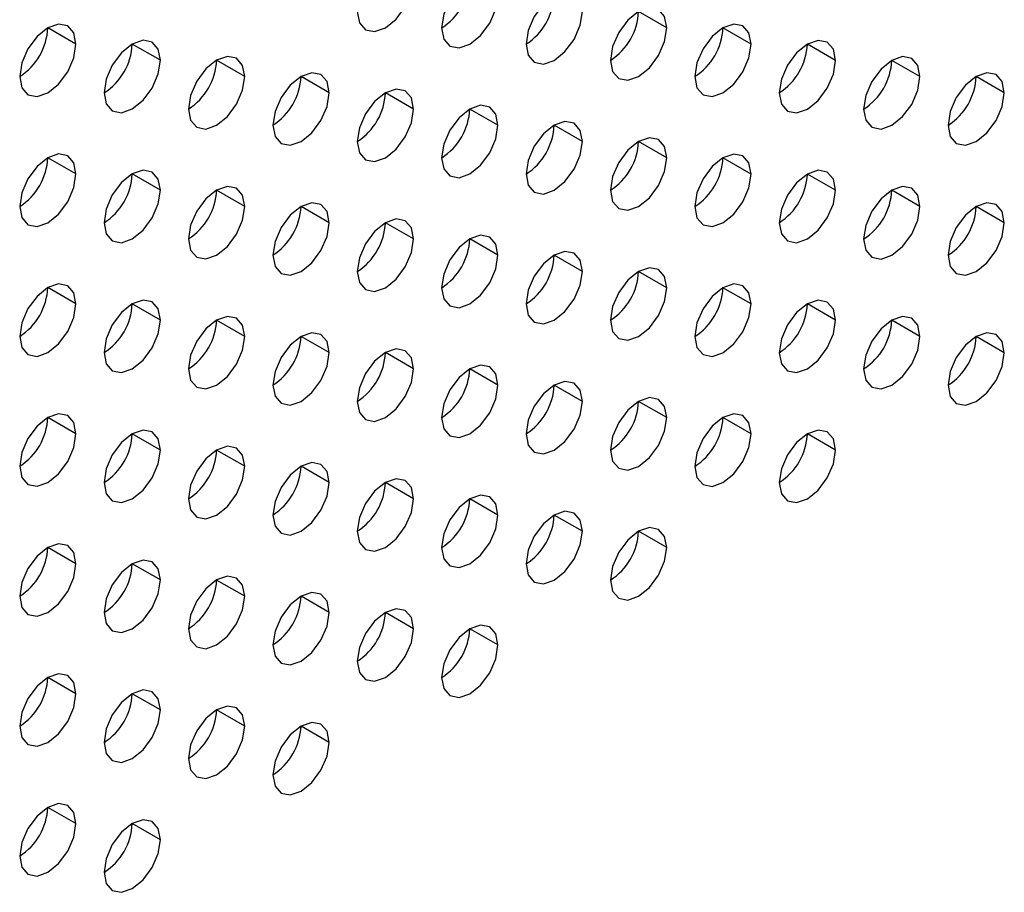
# Model space of a CAD drawing. Header units: millimetres. Extents: x 0 to 1118, y 0 to 864.
# Tile 310 of 438: x 989.72 to 992.19, y 655.57 to 657.76. Entities that reach past the tile are written whole.
import ezdxf

# ---------------------------------------------------------------- set-up
doc = ezdxf.new("R2010")
doc.units = ezdxf.units.MM

msp = doc.modelspace()

# ---------------------------------------------------------------- linework, layer by layer
at = {"color": 7, "linetype": 'Continuous', "lineweight": 25}
for p, q in [((991.3414, 657.7405), (991.2707, 657.7813)), ((989.8565, 657.6998), (989.7858, 657.7406)), ((991.5535, 657.6996), (991.4828, 657.7404)), ((990.0686, 657.6589), (989.9979, 657.6998)), ((991.7657, 657.6588), (991.695, 657.6996)), ((990.2807, 657.6181), (990.21, 657.6589)), ((991.9778, 657.6179), (991.9071, 657.6587)), ((990.4929, 657.5772), (990.4222, 657.6181)), ((992.1899, 657.5771), (992.1192, 657.6179)), ((990.705, 657.5364), (990.6343, 657.5772)), ((990.9171, 657.4955), (990.8464, 657.5364)), ((991.1293, 657.4547), (991.0586, 657.4955)), ((991.3414, 657.4139), (991.2707, 657.4547)), ((989.8565, 657.3732), (989.7858, 657.414)), ((991.5535, 657.373), (991.4828, 657.4138)), ((990.0686, 657.3323), (989.9979, 657.3731)), ((991.7657, 657.3322), (991.695, 657.373)), ((990.2807, 657.2915), (990.21, 657.3323)), ((991.9778, 657.2913), (991.9071, 657.3321)), ((990.4929, 657.2506), (990.4222, 657.2914)), ((992.1899, 657.2505), (992.1192, 657.2913)), ((990.705, 657.2098), (990.6343, 657.2506)), ((990.9171, 657.1689), (990.8464, 657.2097)), ((991.1293, 657.1281), (991.0586, 657.1689)), ((991.3414, 657.0872), (991.2707, 657.1281)), ((989.8565, 657.0465), (989.7858, 657.0874)), ((991.5535, 657.0464), (991.4828, 657.0872)), ((990.0686, 657.0057), (989.9979, 657.0465)), ((991.7657, 657.0055), (991.695, 657.0464)), ((990.2807, 656.9649), (990.21, 657.0057)), ((991.9778, 656.9647), (991.9071, 657.0055)), ((990.4929, 656.924), (990.4222, 656.9648)), ((992.1899, 656.9238), (992.1192, 656.9647)), ((990.705, 656.8832), (990.6343, 656.924)), ((990.9171, 656.8423), (990.8464, 656.8831)), ((991.1293, 656.8015), (991.0586, 656.8423)), ((991.3414, 656.7606), (991.2707, 656.8014)), ((989.8565, 656.7199), (989.7858, 656.7608)), ((991.5535, 656.7198), (991.4828, 656.7606)), ((990.0686, 656.6791), (989.9979, 656.7199)), ((991.7657, 656.6789), (991.695, 656.7197)), ((990.2807, 656.6382), (990.21, 656.6791)), ((990.4929, 656.5974), (990.4222, 656.6382)), ((990.705, 656.5565), (990.6343, 656.5974)), ((990.9171, 656.5157), (990.8464, 656.5565)), ((991.1293, 656.4748), (991.0586, 656.5157)), ((991.3414, 656.434), (991.2707, 656.4748)), ((989.8565, 656.3933), (989.7858, 656.4341)), ((990.0686, 656.3525), (989.9979, 656.3933)), ((990.2807, 656.3116), (990.21, 656.3524)), ((990.4929, 656.2708), (990.4222, 656.3116)), ((990.705, 656.2299), (990.6343, 656.2707)), ((990.9171, 656.1891), (990.8464, 656.2299)), ((989.8565, 656.0667), (989.7858, 656.1075)), ((990.0686, 656.0259), (989.9979, 656.0667)), ((990.2807, 655.985), (990.21, 656.0258)), ((990.4929, 655.9442), (990.4222, 655.985)), ((989.8565, 655.7401), (989.7858, 655.7809)), ((990.0686, 655.6992), (989.9979, 655.7401))]:
    msp.add_line(p, q, dxfattribs=at)
at = {"color": 7, "linetype": 'Continuous', "lineweight": 25, "flags": 128}
for points in [[(990.9171, 657.8222), (990.9118, 657.8503), (990.8964, 657.8679), (990.8735, 657.8724), (990.8464, 657.863), (990.8194, 657.8412), (990.7964, 657.8102), (990.7811, 657.7749), (990.7757, 657.7405)], [(990.5636, 657.7814), (990.569, 657.7532), (990.5843, 657.7356), (990.6072, 657.7311), (990.6343, 657.7405), (990.6614, 657.7624), (990.6843, 657.7933), (990.6996, 657.8287), (990.705, 657.863)], [(990.7757, 657.7405), (990.7811, 657.7124), (990.7964, 657.6947), (990.8194, 657.6903), (990.8464, 657.6997), (990.8735, 657.7215), (990.8964, 657.7525), (990.9118, 657.7878), (990.9171, 657.8222)], [(991.1293, 657.7813), (991.1239, 657.8095), (991.1086, 657.8271), (991.0856, 657.8316), (991.0586, 657.8221), (991.0315, 657.8003), (991.0086, 657.7694), (990.9932, 657.734), (990.9879, 657.6997)], [(990.9879, 657.6997), (990.9932, 657.6715), (991.0086, 657.6539), (991.0315, 657.6494), (991.0586, 657.6588), (991.0856, 657.6807), (991.1086, 657.7116), (991.1239, 657.747), (991.1293, 657.7813)], [(991.3414, 657.7405), (991.336, 657.7686), (991.3207, 657.7862), (991.2978, 657.7907), (991.2707, 657.7813), (991.2436, 657.7595), (991.2207, 657.7285), (991.2054, 657.6932), (991.2, 657.6588)], [(989.8565, 657.6998), (989.8511, 657.7279), (989.8358, 657.7456), (989.8128, 657.75), (989.7858, 657.7406), (989.7587, 657.7188), (989.7358, 657.6878), (989.7204, 657.6525), (989.7151, 657.6181)], [(991.5535, 657.6996), (991.5482, 657.7278), (991.5328, 657.7454), (991.5099, 657.7499), (991.4828, 657.7405), (991.4558, 657.7186), (991.4328, 657.6877), (991.4175, 657.6523), (991.4121, 657.618)], [(991.2, 657.6588), (991.2054, 657.6307), (991.2207, 657.613), (991.2436, 657.6086), (991.2707, 657.618), (991.2978, 657.6398), (991.3207, 657.6708), (991.336, 657.7061), (991.3414, 657.7405)], [(989.7151, 657.6181), (989.7204, 657.59), (989.7358, 657.5724), (989.7587, 657.5679), (989.7858, 657.5773), (989.8128, 657.5991), (989.8358, 657.6301), (989.8511, 657.6654), (989.8565, 657.6998)], [(990.0686, 657.6589), (990.0632, 657.6871), (990.0479, 657.7047), (990.025, 657.7092), (989.9979, 657.6998), (989.9708, 657.6779), (989.9479, 657.647), (989.9326, 657.6116), (989.9272, 657.5773)], [(991.4121, 657.618), (991.4175, 657.5898), (991.4328, 657.5722), (991.4558, 657.5677), (991.4828, 657.5771), (991.5099, 657.599), (991.5328, 657.6299), (991.5482, 657.6653), (991.5535, 657.6996)], [(991.7657, 657.6588), (991.7603, 657.6869), (991.745, 657.7046), (991.722, 657.709), (991.695, 657.6996), (991.6679, 657.6778), (991.645, 657.6468), (991.6296, 657.6115), (991.6242, 657.5771)], [(989.9272, 657.5773), (989.9326, 657.5492), (989.9479, 657.5315), (989.9708, 657.5271), (989.9979, 657.5365), (990.025, 657.5583), (990.0479, 657.5892), (990.0632, 657.6246), (990.0686, 657.6589)], [(990.2807, 657.6181), (990.2754, 657.6462), (990.26, 657.6639), (990.2371, 657.6683), (990.21, 657.6589), (990.183, 657.6371), (990.16, 657.6061), (990.1447, 657.5708), (990.1393, 657.5364)], [(991.6242, 657.5771), (991.6296, 657.549), (991.645, 657.5314), (991.6679, 657.5269), (991.695, 657.5363), (991.722, 657.5581), (991.745, 657.5891), (991.7603, 657.6244), (991.7657, 657.6588)], [(991.9778, 657.6179), (991.9724, 657.6461), (991.9571, 657.6637), (991.9342, 657.6682), (991.9071, 657.6588), (991.88, 657.6369), (991.8571, 657.606), (991.8418, 657.5706), (991.8364, 657.5363)], [(990.4929, 657.5772), (990.4875, 657.6054), (990.4722, 657.623), (990.4492, 657.6275), (990.4222, 657.6181), (990.3951, 657.5962), (990.3722, 657.5653), (990.3568, 657.53), (990.3515, 657.4956)], [(992.1899, 657.5771), (992.1846, 657.6052), (992.1692, 657.6229), (992.1463, 657.6273), (992.1192, 657.6179), (992.0922, 657.5961), (992.0692, 657.5651), (992.0539, 657.5298), (992.0485, 657.4954)], [(990.1393, 657.5364), (990.1447, 657.5083), (990.16, 657.4907), (990.183, 657.4862), (990.21, 657.4956), (990.2371, 657.5174), (990.26, 657.5484), (990.2754, 657.5837), (990.2807, 657.6181)], [(991.8364, 657.5363), (991.8418, 657.5081), (991.8571, 657.4905), (991.88, 657.486), (991.9071, 657.4955), (991.9342, 657.5173), (991.9571, 657.5482), (991.9724, 657.5836), (991.9778, 657.6179)], [(990.3515, 657.4956), (990.3568, 657.4675), (990.3722, 657.4498), (990.3951, 657.4454), (990.4222, 657.4548), (990.4492, 657.4766), (990.4722, 657.5075), (990.4875, 657.5429), (990.4929, 657.5772)], [(990.705, 657.5364), (990.6996, 657.5645), (990.6843, 657.5822), (990.6614, 657.5866), (990.6343, 657.5772), (990.6072, 657.5554), (990.5843, 657.5244), (990.569, 657.4891), (990.5636, 657.4548)], [(992.0485, 657.4954), (992.0539, 657.4673), (992.0692, 657.4497), (992.0922, 657.4452), (992.1192, 657.4546), (992.1463, 657.4764), (992.1692, 657.5074), (992.1846, 657.5427), (992.1899, 657.5771)], [(990.5636, 657.4548), (990.569, 657.4266), (990.5843, 657.409), (990.6072, 657.4045), (990.6343, 657.4139), (990.6614, 657.4358), (990.6843, 657.4667), (990.6996, 657.502), (990.705, 657.5364)], [(990.9171, 657.4955), (990.9118, 657.5237), (990.8964, 657.5413), (990.8735, 657.5458), (990.8464, 657.5364), (990.8194, 657.5145), (990.7964, 657.4836), (990.7811, 657.4483), (990.7757, 657.4139)], [(991.1293, 657.4547), (991.1239, 657.4828), (991.1086, 657.5005), (991.0856, 657.5049), (991.0586, 657.4955), (991.0315, 657.4737), (991.0086, 657.4428), (990.9932, 657.4074), (990.9879, 657.3731)], [(990.7757, 657.4139), (990.7811, 657.3858), (990.7964, 657.3681), (990.8194, 657.3637), (990.8464, 657.3731), (990.8735, 657.3949), (990.8964, 657.4259), (990.9118, 657.4612), (990.9171, 657.4955)], [(990.9879, 657.3731), (990.9932, 657.3449), (991.0086, 657.3273), (991.0315, 657.3228), (991.0586, 657.3322), (991.0856, 657.3541), (991.1086, 657.385), (991.1239, 657.4203), (991.1293, 657.4547)], [(991.3414, 657.4139), (991.336, 657.442), (991.3207, 657.4596), (991.2978, 657.4641), (991.2707, 657.4547), (991.2436, 657.4328), (991.2207, 657.4019), (991.2054, 657.3666), (991.2, 657.3322)], [(989.8565, 657.3732), (989.8511, 657.4013), (989.8358, 657.4189), (989.8128, 657.4234), (989.7858, 657.414), (989.7587, 657.3922), (989.7358, 657.3612), (989.7204, 657.3259), (989.7151, 657.2915)], [(991.2, 657.3322), (991.2054, 657.3041), (991.2207, 657.2864), (991.2436, 657.282), (991.2707, 657.2914), (991.2978, 657.3132), (991.3207, 657.3442), (991.336, 657.3795), (991.3414, 657.4139)], [(991.5535, 657.373), (991.5482, 657.4011), (991.5328, 657.4188), (991.5099, 657.4232), (991.4828, 657.4138), (991.4558, 657.392), (991.4328, 657.3611), (991.4175, 657.3257), (991.4121, 657.2914)], [(990.0686, 657.3323), (990.0632, 657.3605), (990.0479, 657.3781), (990.025, 657.3826), (989.9979, 657.3732), (989.9708, 657.3513), (989.9479, 657.3204), (989.9326, 657.285), (989.9272, 657.2507)], [(991.7657, 657.3322), (991.7603, 657.3603), (991.745, 657.3779), (991.722, 657.3824), (991.695, 657.373), (991.6679, 657.3512), (991.645, 657.3202), (991.6296, 657.2849), (991.6242, 657.2505)], [(989.7151, 657.2915), (989.7204, 657.2634), (989.7358, 657.2457), (989.7587, 657.2413), (989.7858, 657.2507), (989.8128, 657.2725), (989.8358, 657.3035), (989.8511, 657.3388), (989.8565, 657.3732)], [(991.4121, 657.2914), (991.4175, 657.2632), (991.4328, 657.2456), (991.4558, 657.2411), (991.4828, 657.2505), (991.5099, 657.2724), (991.5328, 657.3033), (991.5482, 657.3386), (991.5535, 657.373)], [(989.9272, 657.2507), (989.9326, 657.2225), (989.9479, 657.2049), (989.9708, 657.2004), (989.9979, 657.2098), (990.025, 657.2317), (990.0479, 657.2626), (990.0632, 657.298), (990.0686, 657.3323)], [(990.2807, 657.2915), (990.2754, 657.3196), (990.26, 657.3373), (990.2371, 657.3417), (990.21, 657.3323), (990.183, 657.3105), (990.16, 657.2795), (990.1447, 657.2442), (990.1393, 657.2098)], [(991.6242, 657.2505), (991.6296, 657.2224), (991.645, 657.2047), (991.6679, 657.2003), (991.695, 657.2097), (991.722, 657.2315), (991.745, 657.2625), (991.7603, 657.2978), (991.7657, 657.3322)], [(991.9778, 657.2913), (991.9724, 657.3195), (991.9571, 657.3371), (991.9342, 657.3415), (991.9071, 657.3321), (991.88, 657.3103), (991.8571, 657.2794), (991.8418, 657.244), (991.8364, 657.2097)], [(990.1393, 657.2098), (990.1447, 657.1817), (990.16, 657.164), (990.183, 657.1596), (990.21, 657.169), (990.2371, 657.1908), (990.26, 657.2218), (990.2754, 657.2571), (990.2807, 657.2915)], [(990.4929, 657.2506), (990.4875, 657.2788), (990.4722, 657.2964), (990.4492, 657.3009), (990.4222, 657.2915), (990.3951, 657.2696), (990.3722, 657.2387), (990.3568, 657.2033), (990.3515, 657.169)], [(991.8364, 657.2097), (991.8418, 657.1815), (991.8571, 657.1639), (991.88, 657.1594), (991.9071, 657.1688), (991.9342, 657.1907), (991.9571, 657.2216), (991.9724, 657.257), (991.9778, 657.2913)], [(992.1899, 657.2505), (992.1846, 657.2786), (992.1692, 657.2962), (992.1463, 657.3007), (992.1192, 657.2913), (992.0922, 657.2695), (992.0692, 657.2385), (992.0539, 657.2032), (992.0485, 657.1688)], [(990.705, 657.2098), (990.6996, 657.2379), (990.6843, 657.2556), (990.6614, 657.26), (990.6343, 657.2506), (990.6072, 657.2288), (990.5843, 657.1978), (990.569, 657.1625), (990.5636, 657.1281)], [(990.3515, 657.169), (990.3568, 657.1408), (990.3722, 657.1232), (990.3951, 657.1187), (990.4222, 657.1281), (990.4492, 657.15), (990.4722, 657.1809), (990.4875, 657.2163), (990.4929, 657.2506)], [(992.0485, 657.1688), (992.0539, 657.1407), (992.0692, 657.123), (992.0922, 657.1186), (992.1192, 657.128), (992.1463, 657.1498), (992.1692, 657.1808), (992.1846, 657.2161), (992.1899, 657.2505)], [(990.5636, 657.1281), (990.569, 657.1), (990.5843, 657.0824), (990.6072, 657.0779), (990.6343, 657.0873), (990.6614, 657.1091), (990.6843, 657.1401), (990.6996, 657.1754), (990.705, 657.2098)], [(990.9171, 657.1689), (990.9118, 657.1971), (990.8964, 657.2147), (990.8735, 657.2192), (990.8464, 657.2098), (990.8194, 657.1879), (990.7964, 657.157), (990.7811, 657.1216), (990.7757, 657.0873)], [(991.1293, 657.1281), (991.1239, 657.1562), (991.1086, 657.1739), (991.0856, 657.1783), (991.0586, 657.1689), (991.0315, 657.1471), (991.0086, 657.1161), (990.9932, 657.0808), (990.9879, 657.0464)], [(990.7757, 657.0873), (990.7811, 657.0591), (990.7964, 657.0415), (990.8194, 657.037), (990.8464, 657.0465), (990.8735, 657.0683), (990.8964, 657.0992), (990.9118, 657.1346), (990.9171, 657.1689)], [(991.3414, 657.0872), (991.336, 657.1154), (991.3207, 657.133), (991.2978, 657.1375), (991.2707, 657.1281), (991.2436, 657.1062), (991.2207, 657.0753), (991.2054, 657.0399), (991.2, 657.0056)], [(990.9879, 657.0464), (990.9932, 657.0183), (991.0086, 657.0007), (991.0315, 656.9962), (991.0586, 657.0056), (991.0856, 657.0274), (991.1086, 657.0584), (991.1239, 657.0937), (991.1293, 657.1281)], [(989.8565, 657.0465), (989.8511, 657.0747), (989.8358, 657.0923), (989.8128, 657.0968), (989.7858, 657.0874), (989.7587, 657.0655), (989.7358, 657.0346), (989.7204, 656.9993), (989.7151, 656.9649)], [(991.2, 657.0056), (991.2054, 656.9775), (991.2207, 656.9598), (991.2436, 656.9554), (991.2707, 656.9648), (991.2978, 656.9866), (991.3207, 657.0175), (991.336, 657.0529), (991.3414, 657.0872)], [(991.5535, 657.0464), (991.5482, 657.0745), (991.5328, 657.0922), (991.5099, 657.0966), (991.4828, 657.0872), (991.4558, 657.0654), (991.4328, 657.0344), (991.4175, 656.9991), (991.4121, 656.9647)], [(990.0686, 657.0057), (990.0632, 657.0338), (990.0479, 657.0515), (990.025, 657.0559), (989.9979, 657.0465), (989.9708, 657.0247), (989.9479, 656.9938), (989.9326, 656.9584), (989.9272, 656.9241)], [(991.7657, 657.0055), (991.7603, 657.0337), (991.745, 657.0513), (991.722, 657.0558), (991.695, 657.0464), (991.6679, 657.0245), (991.645, 656.9936), (991.6296, 656.9583), (991.6242, 656.9239)], [(989.7151, 656.9649), (989.7204, 656.9368), (989.7358, 656.9191), (989.7587, 656.9147), (989.7858, 656.9241), (989.8128, 656.9459), (989.8358, 656.9769), (989.8511, 657.0122), (989.8565, 657.0465)], [(991.4121, 656.9647), (991.4175, 656.9366), (991.4328, 656.919), (991.4558, 656.9145), (991.4828, 656.9239), (991.5099, 656.9458), (991.5328, 656.9767), (991.5482, 657.012), (991.5535, 657.0464)], [(989.9272, 656.9241), (989.9326, 656.8959), (989.9479, 656.8783), (989.9708, 656.8738), (989.9979, 656.8832), (990.025, 656.9051), (990.0479, 656.936), (990.0632, 656.9713), (990.0686, 657.0057)], [(990.2807, 656.9649), (990.2754, 656.993), (990.26, 657.0106), (990.2371, 657.0151), (990.21, 657.0057), (990.183, 656.9838), (990.16, 656.9529), (990.1447, 656.9176), (990.1393, 656.8832)], [(991.6242, 656.9239), (991.6296, 656.8958), (991.645, 656.8781), (991.6679, 656.8737), (991.695, 656.8831), (991.722, 656.9049), (991.745, 656.9358), (991.7603, 656.9712), (991.7657, 657.0055)], [(991.9778, 656.9647), (991.9724, 656.9928), (991.9571, 657.0105), (991.9342, 657.0149), (991.9071, 657.0055), (991.88, 656.9837), (991.8571, 656.9527), (991.8418, 656.9174), (991.8364, 656.8831)], [(990.1393, 656.8832), (990.1447, 656.8551), (990.16, 656.8374), (990.183, 656.833), (990.21, 656.8424), (990.2371, 656.8642), (990.26, 656.8952), (990.2754, 656.9305), (990.2807, 656.9649)], [(990.4929, 656.924), (990.4875, 656.9521), (990.4722, 656.9698), (990.4492, 656.9742), (990.4222, 656.9648), (990.3951, 656.943), (990.3722, 656.9121), (990.3568, 656.8767), (990.3515, 656.8424)], [(991.8364, 656.8831), (991.8418, 656.8549), (991.8571, 656.8373), (991.88, 656.8328), (991.9071, 656.8422), (991.9342, 656.8641), (991.9571, 656.895), (991.9724, 656.9303), (991.9778, 656.9647)], [(992.1899, 656.9238), (992.1846, 656.952), (992.1692, 656.9696), (992.1463, 656.9741), (992.1192, 656.9647), (992.0922, 656.9428), (992.0692, 656.9119), (992.0539, 656.8766), (992.0485, 656.8422)], [(990.705, 656.8832), (990.6996, 656.9113), (990.6843, 656.9289), (990.6614, 656.9334), (990.6343, 656.924), (990.6072, 656.9022), (990.5843, 656.8712), (990.569, 656.8359), (990.5636, 656.8015)], [(990.3515, 656.8424), (990.3568, 656.8142), (990.3722, 656.7966), (990.3951, 656.7921), (990.4222, 656.8015), (990.4492, 656.8234), (990.4722, 656.8543), (990.4875, 656.8897), (990.4929, 656.924)], [(992.0485, 656.8422), (992.0539, 656.8141), (992.0692, 656.7964), (992.0922, 656.792), (992.1192, 656.8014), (992.1463, 656.8232), (992.1692, 656.8542), (992.1846, 656.8895), (992.1899, 656.9238)], [(990.5636, 656.8015), (990.569, 656.7734), (990.5843, 656.7557), (990.6072, 656.7513), (990.6343, 656.7607), (990.6614, 656.7825), (990.6843, 656.8135), (990.6996, 656.8488), (990.705, 656.8832)], [(990.9171, 656.8423), (990.9118, 656.8705), (990.8964, 656.8881), (990.8735, 656.8926), (990.8464, 656.8831), (990.8194, 656.8613), (990.7964, 656.8304), (990.7811, 656.795), (990.7757, 656.7607)], [(990.7757, 656.7607), (990.7811, 656.7325), (990.7964, 656.7149), (990.8194, 656.7104), (990.8464, 656.7198), (990.8735, 656.7417), (990.8964, 656.7726), (990.9118, 656.808), (990.9171, 656.8423)], [(991.1293, 656.8015), (991.1239, 656.8296), (991.1086, 656.8472), (991.0856, 656.8517), (991.0586, 656.8423), (991.0315, 656.8205), (991.0086, 656.7895), (990.9932, 656.7542), (990.9879, 656.7198)], [(991.3414, 656.7606), (991.336, 656.7888), (991.3207, 656.8064), (991.2978, 656.8109), (991.2707, 656.8015), (991.2436, 656.7796), (991.2207, 656.7487), (991.2054, 656.7133), (991.2, 656.679)], [(990.9879, 656.7198), (990.9932, 656.6917), (991.0086, 656.674), (991.0315, 656.6696), (991.0586, 656.679), (991.0856, 656.7008), (991.1086, 656.7318), (991.1239, 656.7671), (991.1293, 656.8015)], [(989.8565, 656.7199), (989.8511, 656.7481), (989.8358, 656.7657), (989.8128, 656.7702), (989.7858, 656.7608), (989.7587, 656.7389), (989.7358, 656.708), (989.7204, 656.6726), (989.7151, 656.6383)], [(991.2, 656.679), (991.2054, 656.6508), (991.2207, 656.6332), (991.2436, 656.6287), (991.2707, 656.6381), (991.2978, 656.66), (991.3207, 656.6909), (991.336, 656.7263), (991.3414, 656.7606)], [(991.5535, 656.7198), (991.5482, 656.7479), (991.5328, 656.7656), (991.5099, 656.77), (991.4828, 656.7606), (991.4558, 656.7388), (991.4328, 656.7078), (991.4175, 656.6725), (991.4121, 656.6381)], [(989.7151, 656.6383), (989.7204, 656.6101), (989.7358, 656.5925), (989.7587, 656.5881), (989.7858, 656.5975), (989.8128, 656.6193), (989.8358, 656.6502), (989.8511, 656.6856), (989.8565, 656.7199)], [(990.0686, 656.6791), (990.0632, 656.7072), (990.0479, 656.7249), (990.025, 656.7293), (989.9979, 656.7199), (989.9708, 656.6981), (989.9479, 656.6671), (989.9326, 656.6318), (989.9272, 656.5974)], [(991.4121, 656.6381), (991.4175, 656.61), (991.4328, 656.5923), (991.4558, 656.5879), (991.4828, 656.5973), (991.5099, 656.6191), (991.5328, 656.6501), (991.5482, 656.6854), (991.5535, 656.7198)], [(991.7657, 656.6789), (991.7603, 656.7071), (991.745, 656.7247), (991.722, 656.7292), (991.695, 656.7198), (991.6679, 656.6979), (991.645, 656.667), (991.6296, 656.6316), (991.6242, 656.5973)], [(990.2807, 656.6382), (990.2754, 656.6664), (990.26, 656.684), (990.2371, 656.6885), (990.21, 656.6791), (990.183, 656.6572), (990.16, 656.6263), (990.1447, 656.591), (990.1393, 656.5566)], [(989.9272, 656.5974), (989.9326, 656.5693), (989.9479, 656.5517), (989.9708, 656.5472), (989.9979, 656.5566), (990.025, 656.5784), (990.0479, 656.6094), (990.0632, 656.6447), (990.0686, 656.6791)], [(991.6242, 656.5973), (991.6296, 656.5691), (991.645, 656.5515), (991.6679, 656.547), (991.695, 656.5564), (991.722, 656.5783), (991.745, 656.6092), (991.7603, 656.6446), (991.7657, 656.6789)], [(990.1393, 656.5566), (990.1447, 656.5285), (990.16, 656.5108), (990.183, 656.5064), (990.21, 656.5158), (990.2371, 656.5376), (990.26, 656.5685), (990.2754, 656.6039), (990.2807, 656.6382)], [(990.4929, 656.5974), (990.4875, 656.6255), (990.4722, 656.6432), (990.4492, 656.6476), (990.4222, 656.6382), (990.3951, 656.6164), (990.3722, 656.5854), (990.3568, 656.5501), (990.3515, 656.5157)], [(990.3515, 656.5157), (990.3568, 656.4876), (990.3722, 656.47), (990.3951, 656.4655), (990.4222, 656.4749), (990.4492, 656.4968), (990.4722, 656.5277), (990.4875, 656.563), (990.4929, 656.5974)], [(990.705, 656.5565), (990.6996, 656.5847), (990.6843, 656.6023), (990.6614, 656.6068), (990.6343, 656.5974), (990.6072, 656.5755), (990.5843, 656.5446), (990.569, 656.5093), (990.5636, 656.4749)], [(990.9171, 656.5157), (990.9118, 656.5438), (990.8964, 656.5615), (990.8735, 656.5659), (990.8464, 656.5565), (990.8194, 656.5347), (990.7964, 656.5037), (990.7811, 656.4684), (990.7757, 656.4341)], [(990.5636, 656.4749), (990.569, 656.4468), (990.5843, 656.4291), (990.6072, 656.4247), (990.6343, 656.4341), (990.6614, 656.4559), (990.6843, 656.4868), (990.6996, 656.5222), (990.705, 656.5565)], [(990.7757, 656.4341), (990.7811, 656.4059), (990.7964, 656.3883), (990.8194, 656.3838), (990.8464, 656.3932), (990.8735, 656.4151), (990.8964, 656.446), (990.9118, 656.4813), (990.9171, 656.5157)], [(991.1293, 656.4748), (991.1239, 656.503), (991.1086, 656.5206), (991.0856, 656.5251), (991.0586, 656.5157), (991.0315, 656.4938), (991.0086, 656.4629), (990.9932, 656.4276), (990.9879, 656.3932)], [(990.9879, 656.3932), (990.9932, 656.3651), (991.0086, 656.3474), (991.0315, 656.343), (991.0586, 656.3524), (991.0856, 656.3742), (991.1086, 656.4052), (991.1239, 656.4405), (991.1293, 656.4748)], [(991.3414, 656.434), (991.336, 656.4621), (991.3207, 656.4798), (991.2978, 656.4842), (991.2707, 656.4748), (991.2436, 656.453), (991.2207, 656.4221), (991.2054, 656.3867), (991.2, 656.3524)], [(989.8565, 656.3933), (989.8511, 656.4215), (989.8358, 656.4391), (989.8128, 656.4436), (989.7858, 656.4341), (989.7587, 656.4123), (989.7358, 656.3814), (989.7204, 656.346), (989.7151, 656.3117)], [(991.2, 656.3524), (991.2054, 656.3242), (991.2207, 656.3066), (991.2436, 656.3021), (991.2707, 656.3115), (991.2978, 656.3334), (991.3207, 656.3643), (991.336, 656.3996), (991.3414, 656.434)], [(989.7151, 656.3117), (989.7204, 656.2835), (989.7358, 656.2659), (989.7587, 656.2614), (989.7858, 656.2708), (989.8128, 656.2927), (989.8358, 656.3236), (989.8511, 656.359), (989.8565, 656.3933)], [(990.0686, 656.3525), (990.0632, 656.3806), (990.0479, 656.3982), (990.025, 656.4027), (989.9979, 656.3933), (989.9708, 656.3715), (989.9479, 656.3405), (989.9326, 656.3052), (989.9272, 656.2708)], [(990.2807, 656.3116), (990.2754, 656.3398), (990.26, 656.3574), (990.2371, 656.3619), (990.21, 656.3525), (990.183, 656.3306), (990.16, 656.2997), (990.1447, 656.2643), (990.1393, 656.23)], [(989.9272, 656.2708), (989.9326, 656.2427), (989.9479, 656.225), (989.9708, 656.2206), (989.9979, 656.23), (990.025, 656.2518), (990.0479, 656.2828), (990.0632, 656.3181), (990.0686, 656.3525)], [(990.4929, 656.2708), (990.4875, 656.2989), (990.4722, 656.3166), (990.4492, 656.321), (990.4222, 656.3116), (990.3951, 656.2898), (990.3722, 656.2588), (990.3568, 656.2235), (990.3515, 656.1891)], [(990.1393, 656.23), (990.1447, 656.2018), (990.16, 656.1842), (990.183, 656.1797), (990.21, 656.1891), (990.2371, 656.211), (990.26, 656.2419), (990.2754, 656.2773), (990.2807, 656.3116)], [(990.3515, 656.1891), (990.3568, 656.161), (990.3722, 656.1434), (990.3951, 656.1389), (990.4222, 656.1483), (990.4492, 656.1701), (990.4722, 656.2011), (990.4875, 656.2364), (990.4929, 656.2708)], [(990.705, 656.2299), (990.6996, 656.2581), (990.6843, 656.2757), (990.6614, 656.2802), (990.6343, 656.2708), (990.6072, 656.2489), (990.5843, 656.218), (990.569, 656.1826), (990.5636, 656.1483)], [(990.9171, 656.1891), (990.9118, 656.2172), (990.8964, 656.2349), (990.8735, 656.2393), (990.8464, 656.2299), (990.8194, 656.2081), (990.7964, 656.1771), (990.7811, 656.1418), (990.7757, 656.1074)], [(990.5636, 656.1483), (990.569, 656.1201), (990.5843, 656.1025), (990.6072, 656.098), (990.6343, 656.1075), (990.6614, 656.1293), (990.6843, 656.1602), (990.6996, 656.1956), (990.705, 656.2299)], [(990.7757, 656.1074), (990.7811, 656.0793), (990.7964, 656.0617), (990.8194, 656.0572), (990.8464, 656.0666), (990.8735, 656.0884), (990.8964, 656.1194), (990.9118, 656.1547), (990.9171, 656.1891)], [(989.8565, 656.0667), (989.8511, 656.0948), (989.8358, 656.1125), (989.8128, 656.1169), (989.7858, 656.1075), (989.7587, 656.0857), (989.7358, 656.0548), (989.7204, 656.0194), (989.7151, 655.9851)], [(989.7151, 655.9851), (989.7204, 655.9569), (989.7358, 655.9393), (989.7587, 655.9348), (989.7858, 655.9442), (989.8128, 655.9661), (989.8358, 655.997), (989.8511, 656.0323), (989.8565, 656.0667)], [(990.0686, 656.0259), (990.0632, 656.054), (990.0479, 656.0716), (990.025, 656.0761), (989.9979, 656.0667), (989.9708, 656.0448), (989.9479, 656.0139), (989.9326, 655.9786), (989.9272, 655.9442)], [(989.9272, 655.9442), (989.9326, 655.9161), (989.9479, 655.8984), (989.9708, 655.894), (989.9979, 655.9034), (990.025, 655.9252), (990.0479, 655.9562), (990.0632, 655.9915), (990.0686, 656.0259)], [(990.2807, 655.985), (990.2754, 656.0131), (990.26, 656.0308), (990.2371, 656.0352), (990.21, 656.0258), (990.183, 656.004), (990.16, 655.9731), (990.1447, 655.9377), (990.1393, 655.9034)], [(990.4929, 655.9442), (990.4875, 655.9723), (990.4722, 655.9899), (990.4492, 655.9944), (990.4222, 655.985), (990.3951, 655.9632), (990.3722, 655.9322), (990.3568, 655.8969), (990.3515, 655.8625)], [(990.1393, 655.9034), (990.1447, 655.8752), (990.16, 655.8576), (990.183, 655.8531), (990.21, 655.8625), (990.2371, 655.8844), (990.26, 655.9153), (990.2754, 655.9506), (990.2807, 655.985)], [(990.3515, 655.8625), (990.3568, 655.8344), (990.3722, 655.8167), (990.3951, 655.8123), (990.4222, 655.8217), (990.4492, 655.8435), (990.4722, 655.8745), (990.4875, 655.9098), (990.4929, 655.9442)], [(989.8565, 655.7401), (989.8511, 655.7682), (989.8358, 655.7859), (989.8128, 655.7903), (989.7858, 655.7809), (989.7587, 655.7591), (989.7358, 655.7281), (989.7204, 655.6928), (989.7151, 655.6584)], [(990.0686, 655.6992), (990.0632, 655.7274), (990.0479, 655.745), (990.025, 655.7495), (989.9979, 655.7401), (989.9708, 655.7182), (989.9479, 655.6873), (989.9326, 655.6519), (989.9272, 655.6176)], [(989.7151, 655.6584), (989.7204, 655.6303), (989.7358, 655.6127), (989.7587, 655.6082), (989.7858, 655.6176), (989.8128, 655.6394), (989.8358, 655.6704), (989.8511, 655.7057), (989.8565, 655.7401)], [(989.9272, 655.6176), (989.9326, 655.5895), (989.9479, 655.5718), (989.9708, 655.5674), (989.9979, 655.5768), (990.025, 655.5986), (990.0479, 655.6295), (990.0632, 655.6649), (990.0686, 655.6992)]]:
    msp.add_lwpolyline(points, dxfattribs=at)
at = {"color": 7, "linetype": 'Continuous', "lineweight": 25}
for centre in [(990.6929, 657.87), (990.905, 657.8291), (991.1172, 657.7883), (989.6322, 657.7476), (991.3293, 657.7474), (989.8444, 657.7067), (991.5414, 657.7066), (990.0565, 657.6659), (991.7536, 657.6657), (990.2686, 657.625), (991.9657, 657.6249), (990.4808, 657.5842), (990.6929, 657.5434), (990.905, 657.5025), (991.1172, 657.4617), (989.6322, 657.421), (991.3293, 657.4208), (989.8444, 657.3801), (991.5414, 657.38), (990.0565, 657.3393), (991.7536, 657.3391), (990.2686, 657.2984), (991.9657, 657.2983), (990.4808, 657.2576), (990.6929, 657.2167), (990.905, 657.1759), (991.1172, 657.135), (989.6322, 657.0944), (991.3293, 657.0942), (989.8444, 657.0535), (991.5414, 657.0533), (990.0565, 657.0127), (991.7536, 657.0125), (990.2686, 656.9718), (991.9657, 656.9717), (990.4808, 656.931), (990.6929, 656.8901), (990.905, 656.8493), (991.1172, 656.8084), (989.6322, 656.7677), (991.3293, 656.7676), (989.8444, 656.7269), (991.5414, 656.7267), (990.0565, 656.686), (990.2686, 656.6452), (990.4808, 656.6043), (990.6929, 656.5635), (990.905, 656.5227), (991.1172, 656.4818), (989.6322, 656.4411), (989.8444, 656.4003), (990.0565, 656.3594), (990.2686, 656.3186), (990.4808, 656.2777), (990.6929, 656.2369), (989.6322, 656.1145), (989.8444, 656.0737), (990.0565, 656.0328), (990.2686, 655.992), (989.6322, 655.7879), (989.8444, 655.747)]:
    msp.add_arc(centre, 0.1537, 302.6055, 357.3945, dxfattribs=at)

doc.saveas('drawing.dxf')
